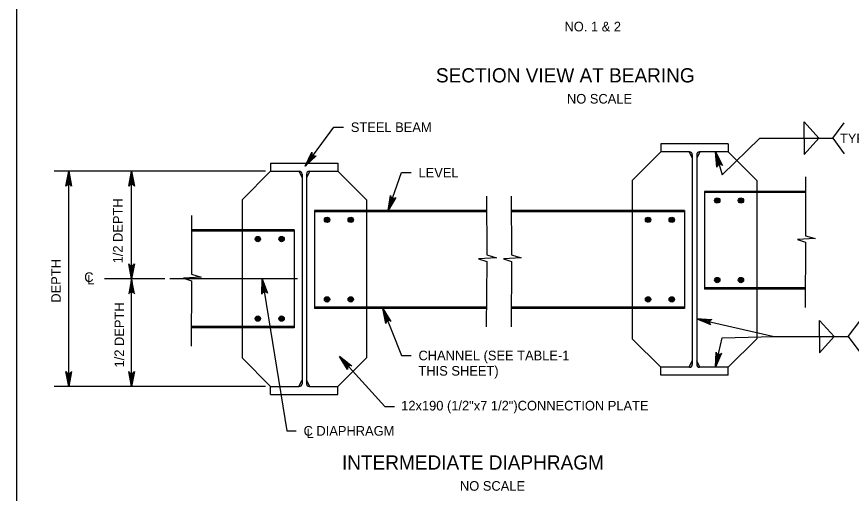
# Model space of a CAD drawing. Extents: x 638175 to 640495, y 294277 to 298435.
# Drawn here: x 639316.5 to 639576.6, y 296862.9 to 297011.5 of the extents above; entities that cross this region are included whole.
import ezdxf

# ---------------------------------------------------------------- set-up
doc = ezdxf.new("R2010")
doc.units = 0
for name, color, linetype in [('2', 7, 'Continuous'), ('3', 7, 'Continuous'), ('4', 7, 'Continuous'), ('5', 7, 'Continuous')]:
    doc.layers.add(name, color=color, linetype=linetype)

msp = doc.modelspace()

# ---------------------------------------------------------------- linework, layer by layer
at = {"layer": '2'}
msp.add_line((639316.46, 296668.46), (639316.46, 297232.46), dxfattribs=at)
for points in [[(639332.67, 296963.36), (639333.55, 296958.7), (639333.3, 296959.06), (639332.99, 296959.25), (639332.67, 296959.3), (639332.36, 296959.25), (639332.05, 296959.06), (639331.8, 296958.7), (639332.67, 296963.36), (639332.05, 296959.06), (639332.36, 296959.25), (639332.67, 296963.36), (639332.67, 296959.3), (639332.99, 296959.25), (639332.67, 296963.36), (639333.3, 296959.06)], [(639352.24, 296963.36), (639353.12, 296958.7), (639352.87, 296959.06), (639352.56, 296959.25), (639352.24, 296959.3), (639351.93, 296959.25), (639351.62, 296959.06), (639351.37, 296958.7), (639352.24, 296963.36), (639351.62, 296959.06), (639351.93, 296959.25), (639352.24, 296963.36), (639352.24, 296959.3), (639352.56, 296959.25), (639352.24, 296963.36), (639352.87, 296959.06)], [(639352.24, 296929.79), (639351.37, 296934.45), (639351.62, 296934.09), (639351.93, 296933.91), (639352.24, 296933.85), (639352.56, 296933.91), (639352.87, 296934.09), (639353.12, 296934.45), (639352.24, 296929.79), (639352.87, 296934.09), (639352.56, 296933.91), (639352.24, 296929.79), (639352.24, 296933.85), (639351.93, 296933.91), (639352.24, 296929.79), (639351.62, 296934.09)], [(639352.24, 296929.79), (639351.37, 296925.13), (639351.62, 296925.49), (639351.93, 296925.67), (639352.24, 296925.73), (639352.56, 296925.67), (639352.87, 296925.49), (639353.12, 296925.13), (639352.24, 296929.79), (639352.87, 296925.49), (639352.56, 296925.67), (639352.24, 296929.79), (639352.24, 296925.73), (639351.93, 296925.67), (639352.24, 296929.79), (639351.62, 296925.49)], [(639332.67, 296896.22), (639331.8, 296900.88), (639332.05, 296900.52), (639332.36, 296900.33), (639332.67, 296900.28), (639332.99, 296900.33), (639333.3, 296900.52), (639333.55, 296900.88), (639332.67, 296896.22), (639333.3, 296900.52), (639332.99, 296900.33), (639332.67, 296896.22), (639332.67, 296900.28), (639332.36, 296900.33), (639332.67, 296896.22), (639332.05, 296900.52)], [(639352.24, 296896.22), (639351.37, 296900.88), (639351.62, 296900.52), (639351.93, 296900.33), (639352.24, 296900.28), (639352.56, 296900.33), (639352.87, 296900.52), (639353.12, 296900.88), (639352.24, 296896.22), (639352.87, 296900.52), (639352.56, 296900.33), (639352.24, 296896.22), (639352.24, 296900.28), (639351.93, 296900.33), (639352.24, 296896.22), (639351.62, 296900.52)]]:
    msp.add_lwpolyline(points, dxfattribs=at)
at = {"layer": '3'}
for p, q in [((639561.86, 296978.71), (639566.39, 296973.62)), ((639561.86, 296973.62), (639561.86, 296978.71)), ((639406.35, 296964.98), (639415.33, 296977.08)), ((639415.33, 296977.08), (639418.33, 296977.08)), ((639570.77, 296973.62), (639574.34, 296978.46)), ((639536.32, 296962.22), (639548.07, 296973.62)), ((639548.07, 296973.62), (639570.77, 296973.62)), ((639561.86, 296968.54), (639566.39, 296973.62)), ((639561.86, 296973.62), (639561.86, 296968.54)), ((639570.77, 296973.62), (639574.34, 296968.78)), ((639534.24, 296969.38), (639536.32, 296962.22)), ((639394.04, 296963.36), (639328.17, 296963.36)), ((639332.67, 296896.22), (639332.67, 296963.36)), ((639352.24, 296929.79), (639352.24, 296963.36)), ((639432.27, 296951.06), (639436.42, 296962.91)), ((639436.42, 296962.91), (639439.42, 296962.91)), ((639562.26, 296961.61), (639562.32, 296943.25)), ((639462.87, 296955.59), (639462.93, 296937.24)), ((639470.58, 296955.59), (639470.64, 296937.24)), ((639370.91, 296949.58), (639370.97, 296931.22)), ((639565.33, 296942.37), (639559.81, 296942.07)), ((639562.32, 296943.25), (639565.33, 296942.37)), ((639559.81, 296942.07), (639562.32, 296941.21)), ((639562.32, 296941.21), (639562.2, 296920.85)), ((639462.93, 296937.24), (639465.94, 296936.36)), ((639470.64, 296937.24), (639473.65, 296936.36)), ((639465.94, 296936.36), (639460.42, 296936.05)), ((639460.42, 296936.05), (639462.93, 296935.19)), ((639462.93, 296935.19), (639462.81, 296914.83)), ((639473.65, 296936.36), (639468.13, 296936.05)), ((639468.13, 296936.05), (639470.64, 296935.19)), ((639470.64, 296935.19), (639470.52, 296914.83)), ((639362.61, 296929.79), (639343.77, 296929.79)), ((639352.24, 296896.22), (639352.24, 296929.79)), ((639373.98, 296930.34), (639368.45, 296930.04)), ((639368.45, 296930.04), (639370.97, 296929.18)), ((639370.97, 296929.18), (639370.84, 296908.82)), ((639370.97, 296931.22), (639373.98, 296930.34)), ((639393, 296929.79), (639400.6, 296882.4)), ((639430.54, 296920.55), (639436.42, 296905.9)), ((639528.38, 296917.3), (639552.56, 296911.77)), ((639566.69, 296916.86), (639571.23, 296911.77)), ((639566.69, 296911.77), (639566.69, 296916.86)), ((639575.61, 296911.77), (639579.18, 296916.61)), ((639534.24, 296902.23), (639536.32, 296911.43)), ((639536.32, 296911.43), (639552.56, 296911.77)), ((639552.56, 296911.77), (639575.61, 296911.77)), ((639566.69, 296911.77), (639566.69, 296906.69)), ((639566.69, 296906.69), (639571.23, 296911.77)), ((639575.61, 296911.77), (639579.18, 296906.93)), ((639436.42, 296905.9), (639439.42, 296905.9)), ((639417.06, 296905.55), (639431.23, 296890.01)), ((639394.04, 296896.22), (639328.17, 296896.22)), ((639431.23, 296890.01), (639434.23, 296890.01)), ((639400.6, 296882.4), (639403.6, 296882.4))]:
    msp.add_line(p, q, dxfattribs=at)
for points in [[(639406.35, 296964.98), (639408.43, 296969.25), (639408.41, 296968.81), (639408.55, 296968.47), (639408.77, 296968.25), (639409.05, 296968.1), (639409.41, 296968.06), (639409.83, 296968.2), (639406.35, 296964.98), (639409.41, 296968.06), (639409.05, 296968.1), (639406.35, 296964.98), (639408.77, 296968.25), (639408.55, 296968.47), (639406.35, 296964.98), (639408.41, 296968.81)], [(639534.24, 296969.38), (639536.38, 296965.14), (639536.04, 296965.42), (639535.69, 296965.51), (639535.37, 296965.47), (639535.09, 296965.34), (639534.84, 296965.07), (639534.7, 296964.66), (639534.24, 296969.38), (639534.84, 296965.07), (639535.09, 296965.34), (639534.24, 296969.38), (639535.37, 296965.47), (639535.69, 296965.51), (639534.24, 296969.38), (639536.04, 296965.42)], [(639432.27, 296951.06), (639432.99, 296955.75), (639433.1, 296955.33), (639433.34, 296955.05), (639433.61, 296954.9), (639433.93, 296954.84), (639434.28, 296954.91), (639434.64, 296955.17), (639432.27, 296951.06), (639434.28, 296954.91), (639433.93, 296954.84), (639432.27, 296951.06), (639433.61, 296954.9), (639433.34, 296955.05), (639432.27, 296951.06), (639433.1, 296955.33)], [(639393, 296929.79), (639394.6, 296925.33), (639394.3, 296925.64), (639393.96, 296925.77), (639393.64, 296925.78), (639393.34, 296925.67), (639393.07, 296925.44), (639392.88, 296925.05), (639393, 296929.79), (639393.07, 296925.44), (639393.34, 296925.67), (639393, 296929.79), (639393.64, 296925.78), (639393.96, 296925.77), (639393, 296929.79), (639394.3, 296925.64)], [(639430.54, 296920.55), (639433.09, 296916.55), (639432.73, 296916.79), (639432.37, 296916.84), (639432.06, 296916.78), (639431.79, 296916.61), (639431.57, 296916.32), (639431.47, 296915.9), (639430.54, 296920.55), (639431.57, 296916.32), (639431.79, 296916.61), (639430.54, 296920.55), (639432.06, 296916.78), (639432.37, 296916.84), (639430.54, 296920.55), (639432.73, 296916.79)], [(639528.38, 296917.3), (639533.12, 296917.11), (639532.72, 296916.95), (639532.47, 296916.69), (639532.34, 296916.39), (639532.33, 296916.08), (639532.44, 296915.73), (639532.73, 296915.41), (639528.38, 296917.3), (639532.44, 296915.73), (639532.33, 296916.08), (639528.38, 296917.3), (639532.34, 296916.39), (639532.47, 296916.69), (639528.38, 296917.3), (639532.72, 296916.95)], [(639534.24, 296902.23), (639534.41, 296906.97), (639534.58, 296906.56), (639534.84, 296906.31), (639535.13, 296906.19), (639535.45, 296906.18), (639535.8, 296906.29), (639536.12, 296906.58), (639534.24, 296902.23), (639535.8, 296906.29), (639535.45, 296906.18), (639534.24, 296902.23), (639535.13, 296906.19), (639534.84, 296906.31), (639534.24, 296902.23), (639534.58, 296906.56)], [(639417.06, 296905.55), (639420.85, 296902.7), (639420.42, 296902.79), (639420.07, 296902.72), (639419.8, 296902.55), (639419.6, 296902.3), (639419.5, 296901.95), (639419.56, 296901.52), (639417.06, 296905.55), (639419.5, 296901.95), (639419.6, 296902.3), (639417.06, 296905.55), (639419.8, 296902.55), (639420.07, 296902.72), (639417.06, 296905.55), (639420.42, 296902.79)]]:
    msp.add_lwpolyline(points, dxfattribs=at)
for points in [[(639534.6, 296966.36), (639535.56, 296966.63), (639534.24, 296969.38)], [(639408.54, 296967.09), (639407.74, 296967.69), (639406.35, 296964.98)], [(639332.17, 296960.36), (639333.17, 296960.36), (639332.67, 296963.36)], [(639351.74, 296960.36), (639352.74, 296960.36), (639352.24, 296963.36)], [(639433.73, 296953.73), (639432.79, 296954.06), (639432.27, 296951.06)], [(639351.74, 296932.79), (639352.74, 296932.79), (639352.24, 296929.79)], [(639351.74, 296926.79), (639352.74, 296926.79), (639352.24, 296929.79)], [(639392.98, 296926.75), (639393.97, 296926.91), (639393, 296929.79)], [(639431.2, 296917.58), (639432.12, 296917.95), (639430.54, 296920.55)], [(639531.2, 296916.14), (639531.42, 296917.12), (639528.38, 296917.3)], [(639418.71, 296903), (639419.45, 296903.67), (639417.06, 296905.55)], [(639535.39, 296905.05), (639534.41, 296905.27), (639534.24, 296902.23)], [(639332.17, 296899.22), (639333.17, 296899.22), (639332.67, 296896.22)], [(639351.74, 296899.22), (639352.74, 296899.22), (639352.24, 296896.22)]]:
    msp.add_lwpolyline(points, close=True, dxfattribs=at)
at = {"layer": '4'}
for p, q in [((639538.18, 296971.88), (639517.21, 296971.88)), ((639517.21, 296969.38), (639508.31, 296960.47)), ((639526.12, 296969.38), (639517.21, 296969.38)), ((639526.02, 296969.38), (639527.01, 296967.41)), ((639527.01, 296968.49), (639527.01, 296903.12)), ((639529.37, 296969.38), (639528.38, 296967.41)), ((639528.38, 296968.49), (639528.38, 296903.12)), ((639538.18, 296969.38), (639529.27, 296969.38)), ((639538.18, 296969.38), (639547.08, 296960.47)), ((639395.6, 296965.86), (639416.57, 296965.86)), ((639395.6, 296963.36), (639386.69, 296954.46)), ((639395.6, 296963.36), (639404.5, 296963.36)), ((639404.41, 296963.36), (639405.39, 296961.39)), ((639407.76, 296963.36), (639406.77, 296961.39)), ((639407.66, 296963.36), (639416.57, 296963.36)), ((639416.57, 296963.36), (639425.47, 296954.46)), ((639405.39, 296962.47), (639405.39, 296897.11)), ((639406.77, 296962.47), (639406.77, 296897.11)), ((639508.31, 296960.47), (639508.31, 296951.06)), ((639547.08, 296960.47), (639547.08, 296957.07)), ((639530.84, 296957.07), (639530.84, 296926.56)), ((639547.08, 296957.07), (639547.08, 296926.56)), ((639386.69, 296954.46), (639386.69, 296945.05)), ((639425.47, 296954.46), (639425.47, 296951.06)), ((639409.23, 296951.06), (639409.23, 296920.55)), ((639425.47, 296951.06), (639425.47, 296920.55)), ((639508.31, 296951.06), (639508.31, 296920.55)), ((639524.55, 296951.06), (639524.55, 296920.55)), ((639386.69, 296945.05), (639386.69, 296914.53)), ((639402.93, 296945.05), (639402.93, 296914.53)), ((639547.08, 296926.56), (639547.08, 296911.14)), ((639425.47, 296920.55), (639425.47, 296905.12)), ((639508.31, 296920.55), (639508.31, 296911.14)), ((639386.69, 296914.53), (639386.69, 296905.12)), ((639508.31, 296911.14), (639517.21, 296902.23)), ((639538.18, 296902.23), (639547.08, 296911.14)), ((639386.69, 296905.12), (639395.6, 296896.22)), ((639416.57, 296896.22), (639425.47, 296905.12)), ((639526.02, 296902.23), (639527.01, 296904.2)), ((639529.37, 296902.23), (639528.38, 296904.2)), ((639526.12, 296902.23), (639517.21, 296902.23)), ((639538.18, 296902.23), (639529.27, 296902.23)), ((639404.41, 296896.22), (639405.39, 296898.18)), ((639407.76, 296896.22), (639406.77, 296898.18)), ((639538.18, 296899.73), (639517.21, 296899.73)), ((639395.6, 296896.22), (639404.5, 296896.22)), ((639407.66, 296896.22), (639416.57, 296896.22)), ((639395.6, 296893.72), (639416.57, 296893.72))]:
    msp.add_line(p, q, dxfattribs=at)
for centre, radius in [((639534.78, 296954.22), 0.833), ((639534.78, 296954.22), 0.625), ((639534.78, 296954.22), 0.417), ((639534.78, 296954.22), 0.208), ((639542.16, 296954.22), 0.833), ((639542.16, 296954.22), 0.625), ((639542.16, 296954.22), 0.417), ((639542.16, 296954.22), 0.208), ((639413.17, 296948.2), 0.833), ((639413.17, 296948.2), 0.625), ((639413.17, 296948.2), 0.417), ((639413.17, 296948.2), 0.208), ((639420.55, 296948.2), 0.833), ((639420.55, 296948.2), 0.625), ((639420.55, 296948.2), 0.417), ((639420.55, 296948.2), 0.208), ((639513.23, 296948.2), 0.833), ((639513.23, 296948.2), 0.625), ((639513.23, 296948.2), 0.417), ((639513.23, 296948.2), 0.208), ((639520.61, 296948.2), 0.833), ((639520.61, 296948.2), 0.625), ((639520.61, 296948.2), 0.417), ((639520.61, 296948.2), 0.208), ((639391.61, 296942.19), 0.833), ((639391.61, 296942.19), 0.625), ((639391.61, 296942.19), 0.417), ((639391.61, 296942.19), 0.208), ((639399, 296942.19), 0.833), ((639399, 296942.19), 0.625), ((639399, 296942.19), 0.417), ((639399, 296942.19), 0.208), ((639534.78, 296929.42), 0.833), ((639534.78, 296929.42), 0.625), ((639534.78, 296929.42), 0.417), ((639534.78, 296929.42), 0.208), ((639542.16, 296929.42), 0.833), ((639542.16, 296929.42), 0.625), ((639542.16, 296929.42), 0.417), ((639542.16, 296929.42), 0.208), ((639413.17, 296923.4), 0.833), ((639413.17, 296923.4), 0.625), ((639420.55, 296923.4), 0.833), ((639420.55, 296923.4), 0.625), ((639513.23, 296923.4), 0.833), ((639513.23, 296923.4), 0.625), ((639520.61, 296923.4), 0.833), ((639520.61, 296923.4), 0.625), ((639413.17, 296923.4), 0.417), ((639413.17, 296923.4), 0.208), ((639420.55, 296923.4), 0.417), ((639420.55, 296923.4), 0.208), ((639513.23, 296923.4), 0.417), ((639513.23, 296923.4), 0.208), ((639520.61, 296923.4), 0.417), ((639520.61, 296923.4), 0.208), ((639391.61, 296917.39), 0.833), ((639391.61, 296917.39), 0.625), ((639391.61, 296917.39), 0.417), ((639391.61, 296917.39), 0.208), ((639399, 296917.39), 0.833), ((639399, 296917.39), 0.625), ((639399, 296917.39), 0.417), ((639399, 296917.39), 0.208)]:
    msp.add_circle(centre, radius, dxfattribs=at)
for centre, start, end in [((639526.12, 296968.49), 0, 90), ((639529.27, 296968.49), 90, 180), ((639404.5, 296962.47), 0, 90), ((639407.66, 296962.47), 90, 180), ((639526.12, 296903.12), 270, 0), ((639529.27, 296903.12), 180, 270), ((639404.5, 296897.11), 270, 0), ((639407.66, 296897.11), 180, 270)]:
    msp.add_arc(centre, 0.889, start, end, dxfattribs=at)
at = {"layer": '5'}
for p, q in [((639517.21, 296971.88), (639517.21, 296969.38)), ((639538.18, 296971.88), (639538.18, 296969.38)), ((639395.6, 296965.86), (639395.6, 296963.36)), ((639416.57, 296965.86), (639416.57, 296963.36)), ((639562.28, 296957.07), (639530.84, 296957.07)), ((639562.28, 296956.68), (639530.84, 296956.68)), ((639462.88, 296951.06), (639409.23, 296951.06)), ((639462.89, 296950.67), (639409.23, 296950.67)), ((639524.55, 296951.06), (639470.6, 296951.06)), ((639524.55, 296950.67), (639470.6, 296950.67)), ((639402.93, 296945.05), (639370.92, 296945.05)), ((639402.93, 296944.65), (639370.92, 296944.65)), ((639403.97, 296929.79), (639364.18, 296929.79)), ((639562.24, 296926.96), (639530.84, 296926.96)), ((639562.23, 296926.56), (639530.84, 296926.56)), ((639462.84, 296920.94), (639409.23, 296920.94)), ((639462.84, 296920.55), (639409.23, 296920.55)), ((639524.55, 296920.94), (639470.56, 296920.94)), ((639524.55, 296920.55), (639470.56, 296920.55)), ((639402.93, 296914.93), (639370.88, 296914.93)), ((639402.93, 296914.53), (639370.88, 296914.53)), ((639517.21, 296899.73), (639517.21, 296902.23)), ((639538.18, 296899.73), (639538.18, 296902.23)), ((639395.6, 296893.72), (639395.6, 296896.22)), ((639416.57, 296893.72), (639416.57, 296896.22))]:
    msp.add_line(p, q, dxfattribs=at)

# ---------------------------------------------------------------- texts
at = {"layer": '3'}
for s, height, p in [('NO. 1 & 2', 3, (639487.17, 297006.96)), ('SECTION VIEW AT BEARING', 4.4292, (639447.11, 296991.05)), ('NO SCALE', 3, (639487.94, 296984.45)), ('STEEL BEAM', 3, (639420.58, 296975.58)), ('TYP.', 3, (639573.02, 296972.12)), ('LEVEL', 3, (639441.67, 296961.41)), ('C', 3, (639337.5, 296928.82)), ('L', 3, (639338.44, 296928.05)), ('CHANNEL (SEE TABLE-1', 3, (639441.67, 296904.4)), ('THIS SHEET)', 3, (639441.67, 296899.62)), ('12x190 (1/2"x7 1/2")CONNECTION PLATE', 3, (639436.28, 296888.76)), ('C DIAPHRAGM', 3, (639405.85, 296880.9)), ('L', 3, (639406.79, 296880.13)), ('INTERMEDIATE DIAPHRAGM', 4.4292, (639417.83, 296870.33)), ('NO SCALE', 3, (639454.59, 296863.73))]:
    msp.add_text(s, height=height, dxfattribs=at).set_placement(p)
for s, p in [('1/2 DEPTH', (639349.5, 296934.62)), ('DEPTH', (639330.2, 296922.36)), ('1/2 DEPTH', (639349.94, 296902.17))]:
    msp.add_text(s, height=3, rotation=90, dxfattribs=at).set_placement(p)

doc.saveas('drawing.dxf')
